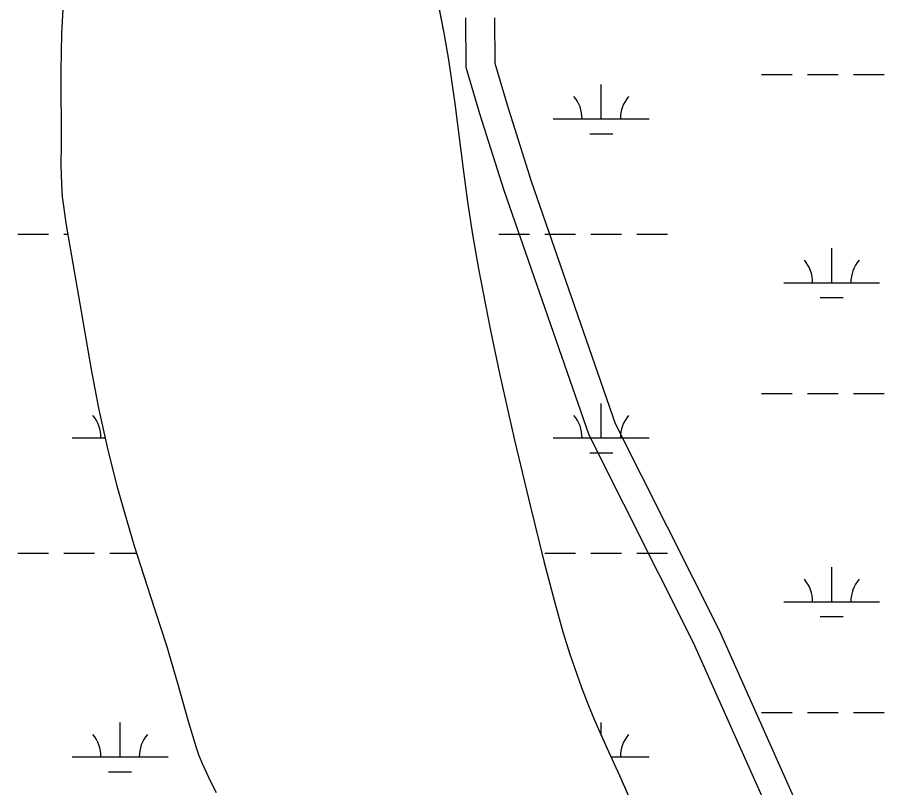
# Model space of a CAD drawing. Extents: x 3161564 to 3199464, y 849354 to 874788.
# Drawn here: x 3182068 to 3182992, y 868451 to 869254 of the extents above; entities that cross this region are included whole.
import ezdxf

# ---------------------------------------------------------------- set-up
doc = ezdxf.new("R2010")
doc.units = 0
for name, color, linetype in [('V-ROAD-CNTR', 7, 'Continuous'), ('V-SITE-VEGE', 7, 'Continuous'), ('V-TOPO-SHOR', 7, 'Continuous'), ('V-WETL-SWMP', 7, 'Continuous')]:
    doc.layers.add(name, color=color, linetype=linetype)

msp = doc.modelspace()

# ---------------------------------------------------------------- linework, layer by layer
at = {"layer": 'V-ROAD-CNTR'}
for points in [[(3182535.11, 869253.96), (3182535.46, 869202.23), (3182549.64, 869154.14), (3182574.84, 869074.06), (3182663.48, 868818.88), (3182772.42, 868602.39), (3182856.94, 868413.12), (3182889.5, 868344.44), (3182905.25, 868293.2), (3182904.81, 868245.18), (3182914.51, 868165.71), (3182932.28, 868060.82), (3182946.56, 867947.97), (3182982.89, 867819.29), (3183003.24, 867762.81), (3183045.42, 867689.06), (3183143.92, 867581.5)], [(3182565.11, 869253.88), (3182565.43, 869206.66), (3182578.34, 869162.89), (3182603.33, 869083.49), (3182691.17, 868830.59), (3182799.53, 868615.25), (3182884.19, 868425.66), (3182917.54, 868355.33), (3182935.29, 868297.57), (3182934.82, 868246.86), (3182944.21, 868170.04), (3182961.96, 868065.21), (3182976.04, 867953.96), (3183011.48, 867828.46), (3183030.58, 867775.44), (3183069.8, 867706.85), (3183167.47, 867600.2)]]:
    msp.add_lwpolyline(points, dxfattribs=at)
at = {"layer": 'V-SITE-VEGE'}
for points in [[(3182481.71, 869396.51), (3182512.69, 869236.03), (3182517.3, 869210.14), (3182523.94, 869164.61), (3182532.43, 869096.07), (3182536.94, 869061.82), (3182542.17, 869027.69), (3182548.46, 868991.94), (3182560.55, 868929.62), (3182570.39, 868883.05), (3182586.12, 868813.35), (3182602.69, 868743.75), (3182616.56, 868687.24), (3182627.63, 868645.06), (3182636.63, 868613.64), (3182643.91, 868590.26), (3182655.89, 868555.53), (3182662.43, 868538.35), (3182669.4, 868521.32), (3182682.45, 868492.36), (3182695.68, 868463.54), (3182734.53, 868375.42)], [(3182275.33, 868445.53), (3182269.16, 868457.21), (3182260.82, 868475.11), (3182257.15, 868484.28), (3182253.88, 868493.62), (3182245.88, 868519.88), (3182234.84, 868559.48), (3182223.33, 868598.91), (3182206.36, 868650.88), (3182189.64, 868702.96), (3182179.11, 868738.61), (3182171.67, 868765.47), (3182161.45, 868805.99), (3182152.57, 868846.84), (3182144.88, 868887.15), (3182134.16, 868947.71), (3182118.85, 869037.62), (3182114.68, 869067.05), (3182113.65, 869080.45), (3182113.28, 869100.56), (3182113.38, 869120.67), (3182113.26, 869198.41), (3182113.98, 869237.28), (3182115.94, 869276.14)]]:
    msp.add_lwpolyline(points, dxfattribs=at)
at = {"layer": 'V-TOPO-SHOR'}
for points in [[(3182481.71, 869396.51), (3182512.69, 869236.03), (3182517.3, 869210.15), (3182523.94, 869164.61), (3182532.43, 869096.07), (3182536.94, 869061.82), (3182542.17, 869027.69), (3182548.46, 868991.94), (3182560.55, 868929.62), (3182570.39, 868883.05), (3182586.12, 868813.35), (3182602.69, 868743.75), (3182616.56, 868687.24), (3182627.63, 868645.06), (3182636.63, 868613.64), (3182643.91, 868590.26), (3182655.89, 868555.53), (3182662.43, 868538.35), (3182669.4, 868521.32), (3182682.45, 868492.36), (3182695.68, 868463.54), (3182734.53, 868375.42)], [(3182275.33, 868445.53), (3182269.16, 868457.2), (3182260.82, 868475.11), (3182257.15, 868484.28), (3182253.88, 868493.62), (3182245.88, 868519.88), (3182234.84, 868559.48), (3182223.33, 868598.91), (3182206.36, 868650.88), (3182189.64, 868702.96), (3182179.11, 868738.61), (3182171.67, 868765.47), (3182161.45, 868805.99), (3182152.57, 868846.84), (3182144.88, 868887.15), (3182134.16, 868947.71), (3182118.85, 869037.62), (3182114.68, 869067.05), (3182113.65, 869080.45), (3182113.28, 869100.56), (3182113.38, 869120.67), (3182113.26, 869198.41), (3182113.98, 869237.28), (3182115.94, 869276.14)]]:
    msp.add_lwpolyline(points, dxfattribs=at)
at = {"layer": 'V-WETL-SWMP'}
for p, q in [((3182481.71, 869396.51), (3182512.69, 869236.03)), ((3182113.98, 869237.28), (3182115.94, 869276.14)), ((3182113.26, 869198.41), (3182113.98, 869237.28)), ((3182512.69, 869236.03), (3182517.3, 869210.15)), ((3182517.3, 869210.15), (3182523.94, 869164.61)), ((3182113.38, 869120.67), (3182113.26, 869198.41)), ((3182843.6, 869194.74), (3182875.6, 869194.74)), ((3182891.6, 869194.74), (3182923.6, 869194.74)), ((3182939.6, 869194.74), (3182971.6, 869194.74)), ((3182676.54, 869148.31), (3182676.54, 869184.31)), ((3182523.94, 869164.61), (3182532.43, 869096.07)), ((3182626.54, 869148.31), (3182726.54, 869148.31)), ((3182664.54, 869132.88), (3182688.54, 869132.88)), ((3182113.28, 869100.56), (3182113.38, 869120.67)), ((3182113.65, 869080.45), (3182113.28, 869100.56)), ((3182532.43, 869096.07), (3182536.94, 869061.82)), ((3182114.68, 869067.05), (3182113.65, 869080.45)), ((3182118.85, 869037.62), (3182114.68, 869067.05)), ((3182536.94, 869061.82), (3182542.17, 869027.69)), ((3182134.16, 868947.71), (3182118.85, 869037.62)), ((3182067.78, 869028.24), (3182099.78, 869028.24)), ((3182115.78, 869028.24), (3182120.44, 869028.24)), ((3182542.17, 869027.69), (3182548.46, 868991.94)), ((3182569.69, 869028.24), (3182601.69, 869028.24)), ((3182617.69, 869028.24), (3182649.69, 869028.24)), ((3182665.69, 869028.24), (3182697.69, 869028.24)), ((3182713.69, 869028.24), (3182745.69, 869028.24)), ((3182917.01, 868977.5), (3182917.01, 869013.5)), ((3182548.46, 868991.94), (3182560.55, 868929.62)), ((3182867.01, 868977.5), (3182967.01, 868977.5)), ((3182905.01, 868962.07), (3182929.01, 868962.07)), ((3182144.88, 868887.15), (3182134.16, 868947.71)), ((3182560.55, 868929.62), (3182570.39, 868883.05)), ((3182152.57, 868846.84), (3182144.88, 868887.15)), ((3182570.39, 868883.05), (3182586.12, 868813.35)), ((3182843.6, 868862.07), (3182875.6, 868862.07)), ((3182891.6, 868862.07), (3182923.6, 868862.07)), ((3182939.6, 868862.07), (3182971.6, 868862.07)), ((3182676.54, 868815.64), (3182676.54, 868851.64)), ((3182161.45, 868805.99), (3182152.57, 868846.84)), ((3182124.63, 868815.64), (3182159.35, 868815.64)), ((3182586.12, 868813.35), (3182602.69, 868743.75)), ((3182626.54, 868815.64), (3182726.54, 868815.64)), ((3182171.67, 868765.47), (3182161.45, 868805.99)), ((3182162.63, 868800.21), (3182162.91, 868800.21)), ((3182664.54, 868800.21), (3182688.54, 868800.21)), ((3182179.11, 868738.61), (3182171.67, 868765.47)), ((3182189.64, 868702.96), (3182179.11, 868738.61)), ((3182602.69, 868743.75), (3182616.56, 868687.24)), ((3182206.36, 868650.88), (3182189.64, 868702.96)), ((3182067.78, 868695.57), (3182099.78, 868695.57)), ((3182115.78, 868695.57), (3182147.78, 868695.57)), ((3182163.78, 868695.57), (3182192.01, 868695.57)), ((3182617.69, 868695.57), (3182649.69, 868695.57)), ((3182665.69, 868695.57), (3182697.69, 868695.57)), ((3182713.69, 868695.57), (3182745.69, 868695.57)), ((3182616.56, 868687.24), (3182627.63, 868645.06)), ((3182917.01, 868644.83), (3182917.01, 868680.83)), ((3182223.33, 868598.91), (3182206.36, 868650.88)), ((3182627.63, 868645.06), (3182636.63, 868613.64)), ((3182867.01, 868644.83), (3182967.01, 868644.83)), ((3182905.01, 868629.4), (3182929.01, 868629.4)), ((3182636.63, 868613.64), (3182643.91, 868590.26)), ((3182234.84, 868559.48), (3182223.33, 868598.91)), ((3182643.91, 868590.26), (3182655.89, 868555.53)), ((3182245.88, 868519.88), (3182234.84, 868559.48)), ((3182655.89, 868555.53), (3182662.43, 868538.35)), ((3182662.43, 868538.35), (3182669.4, 868521.32)), ((3182843.6, 868529.39), (3182875.6, 868529.39)), ((3182891.6, 868529.39), (3182923.6, 868529.39)), ((3182939.6, 868529.39), (3182971.6, 868529.39)), ((3182174.63, 868482.96), (3182174.63, 868518.96)), ((3182253.88, 868493.62), (3182245.88, 868519.88)), ((3182669.4, 868521.32), (3182682.45, 868492.36)), ((3182676.54, 868505.47), (3182676.54, 868518.96)), ((3182257.15, 868484.28), (3182253.88, 868493.62)), ((3182682.45, 868492.36), (3182695.68, 868463.54)), ((3182124.63, 868482.96), (3182224.63, 868482.96)), ((3182260.82, 868475.11), (3182257.15, 868484.28)), ((3182686.76, 868482.96), (3182726.54, 868482.96)), ((3182269.16, 868457.2), (3182260.82, 868475.11)), ((3182162.63, 868467.53), (3182186.63, 868467.53)), ((3182695.68, 868463.54), (3182734.53, 868375.42)), ((3182275.33, 868445.53), (3182269.16, 868457.2))]:
    msp.add_line(p, q, dxfattribs=at)
for centre, start, end in [((3182621.29, 869148.79), 359.22818, 40.77184), ((3182731.78, 869148.79), 139.22818, 180.77184), ((3182861.77, 868977.98), 359.22818, 40.77184), ((3182972.25, 868977.98), 139.22818, 180.77184), ((3182119.39, 868816.11), 359.22818, 40.77184), ((3182621.29, 868816.11), 359.22818, 40.77184), ((3182731.78, 868816.11), 139.22818, 180.77184), ((3182861.77, 868645.3), 359.22818, 40.77184), ((3182972.25, 868645.3), 139.22818, 180.77184), ((3182119.39, 868483.44), 359.22818, 40.77184), ((3182229.87, 868483.44), 139.22818, 180.77184), ((3182731.78, 868483.44), 139.22818, 180.77184)]:
    msp.add_arc(centre, 35.25, start, end, dxfattribs=at)

doc.saveas('drawing.dxf')
